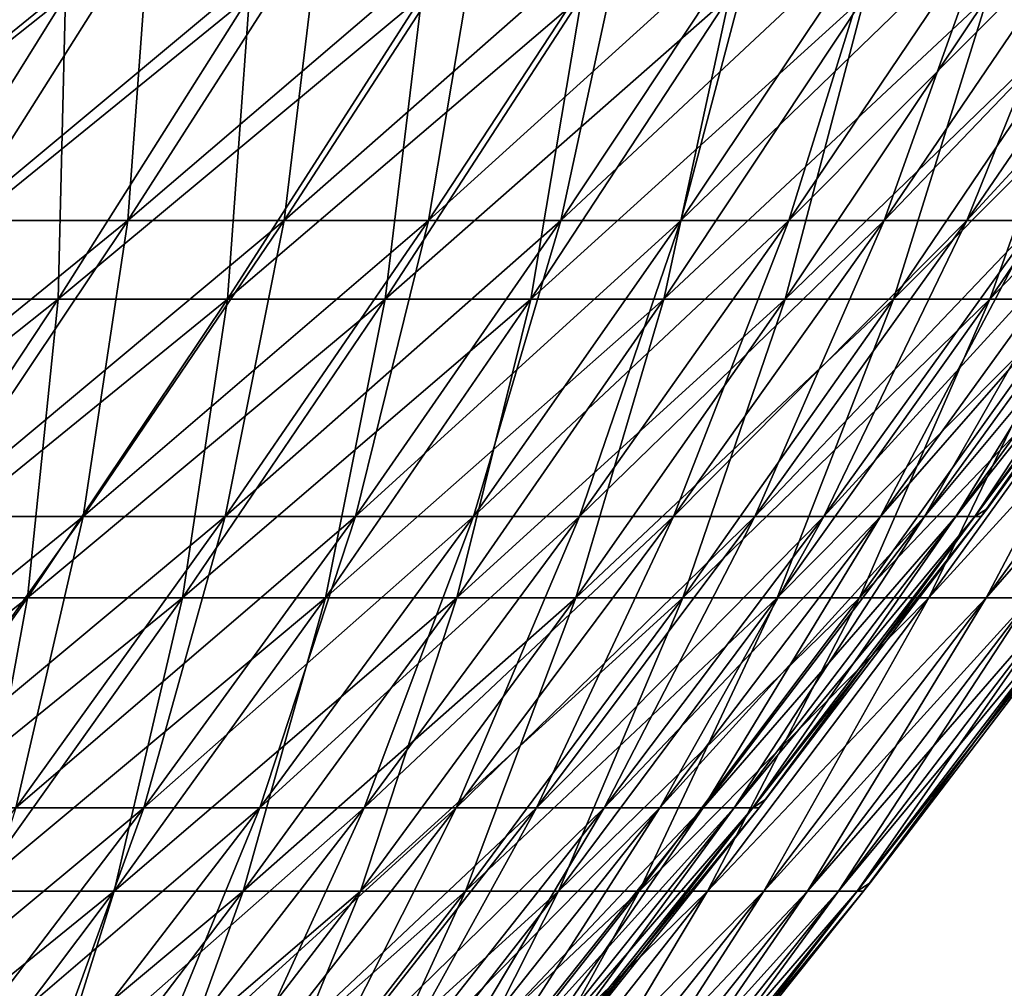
# Model space of a CAD drawing. Header units: millimetres. Extents: x -250 to 250, y -45 to 4150.
# Tile 774 of 805: x 184 to 199, y 3995 to 4009. Entities that reach past the tile are written whole.
import ezdxf

# ---------------------------------------------------------------- set-up
doc = ezdxf.new("R2010")
doc.units = ezdxf.units.MM
doc.header["$LTSCALE"] = 81.481481
for name, color, linetype in [('19', 7, 'CONTINUOUS'), ('20', 7, 'CONTINUOUS'), ('21', 7, 'CONTINUOUS'), ('22', 7, 'CONTINUOUS')]:
    doc.layers.add(name, color=color, linetype=linetype)

msp = doc.modelspace()

# ---------------------------------------------------------------- linework, layer by layer
at = {"layer": '19', "color": 7, "linetype": 'CONTINUOUS'}
for points in [[(182.332, 4005.044, -90.79), (179.449, 4005.044, -96.362), (185.153, 4009.578, -92.195), (182.332, 4005.044, -90.79)], [(185.153, 4009.578, -92.195), (179.449, 4005.044, -96.362), (182.226, 4009.578, -97.854), (185.153, 4009.578, -92.195)], [(185.041, 4005.044, -85.132), (182.332, 4005.044, -90.79), (187.905, 4009.578, -86.45), (185.041, 4005.044, -85.132)], [(187.905, 4009.578, -86.45), (182.332, 4005.044, -90.79), (185.153, 4009.578, -92.195), (187.905, 4009.578, -86.45)], [(187.575, 4005.044, -79.394), (185.041, 4005.044, -85.132), (190.478, 4009.578, -80.622), (187.575, 4005.044, -79.394)], [(190.478, 4009.578, -80.622), (185.041, 4005.044, -85.132), (187.905, 4009.578, -86.45), (190.478, 4009.578, -80.622)], [(189.931, 4005.044, -73.58), (187.575, 4005.044, -79.394), (192.87, 4009.578, -74.718), (189.931, 4005.044, -73.58)], [(192.87, 4009.578, -74.718), (187.575, 4005.044, -79.394), (190.478, 4009.578, -80.622), (192.87, 4009.578, -74.718)], [(192.107, 4005.044, -67.696), (189.931, 4005.044, -73.58), (195.08, 4009.578, -68.743), (192.107, 4005.044, -67.696)], [(195.08, 4009.578, -68.743), (189.931, 4005.044, -73.58), (192.87, 4009.578, -74.718), (195.08, 4009.578, -68.743)], [(194.1, 4005.044, -61.748), (192.107, 4005.044, -67.696), (197.104, 4009.578, -62.703), (194.1, 4005.044, -61.748)], [(197.104, 4009.578, -62.703), (192.107, 4005.044, -67.696), (195.08, 4009.578, -68.743), (197.104, 4009.578, -62.703)], [(195.91, 4005.044, -55.741), (194.1, 4005.044, -61.748), (198.942, 4009.578, -56.604), (195.91, 4005.044, -55.741)], [(198.942, 4009.578, -56.604), (194.1, 4005.044, -61.748), (197.104, 4009.578, -62.703), (198.942, 4009.578, -56.604)], [(197.533, 4005.044, -49.682), (195.91, 4005.044, -55.741), (200.59, 4009.578, -50.451), (197.533, 4005.044, -49.682)], [(200.59, 4009.578, -50.451), (195.91, 4005.044, -55.741), (198.942, 4009.578, -56.604), (200.59, 4009.578, -50.451)], [(198.97, 4005.044, -43.575), (197.533, 4005.044, -49.682), (202.049, 4009.578, -44.249), (198.97, 4005.044, -43.575)], [(202.049, 4009.578, -44.249), (197.533, 4005.044, -49.682), (200.59, 4009.578, -50.451), (202.049, 4009.578, -44.249)], [(200.217, 4005.044, -37.427), (198.97, 4005.044, -43.575), (203.316, 4009.578, -38.006), (200.217, 4005.044, -37.427)], [(203.316, 4009.578, -38.006), (198.97, 4005.044, -43.575), (202.049, 4009.578, -44.249), (203.316, 4009.578, -38.006)], [(182.087, 4000.58, -83.773), (179.421, 4000.58, -89.341), (185.041, 4005.044, -85.132), (182.087, 4000.58, -83.773)], [(185.041, 4005.044, -85.132), (179.421, 4000.58, -89.341), (182.332, 4005.044, -90.79), (185.041, 4005.044, -85.132)], [(184.581, 4000.58, -78.126), (182.087, 4000.58, -83.773), (187.575, 4005.044, -79.394), (184.581, 4000.58, -78.126)], [(187.575, 4005.044, -79.394), (182.087, 4000.58, -83.773), (185.041, 4005.044, -85.132), (187.575, 4005.044, -79.394)], [(186.899, 4000.58, -72.405), (184.581, 4000.58, -78.126), (189.931, 4005.044, -73.58), (186.899, 4000.58, -72.405)], [(189.931, 4005.044, -73.58), (184.581, 4000.58, -78.126), (187.575, 4005.044, -79.394), (189.931, 4005.044, -73.58)], [(189.04, 4000.58, -66.615), (186.899, 4000.58, -72.405), (192.107, 4005.044, -67.696), (189.04, 4000.58, -66.615)], [(192.107, 4005.044, -67.696), (186.899, 4000.58, -72.405), (189.931, 4005.044, -73.58), (192.107, 4005.044, -67.696)], [(191.002, 4000.58, -60.762), (189.04, 4000.58, -66.615), (194.1, 4005.044, -61.748), (191.002, 4000.58, -60.762)], [(194.1, 4005.044, -61.748), (189.04, 4000.58, -66.615), (192.107, 4005.044, -67.696), (194.1, 4005.044, -61.748)], [(192.782, 4000.58, -54.851), (191.002, 4000.58, -60.762), (195.91, 4005.044, -55.741), (192.782, 4000.58, -54.851)], [(195.91, 4005.044, -55.741), (191.002, 4000.58, -60.762), (194.1, 4005.044, -61.748), (195.91, 4005.044, -55.741)], [(194.38, 4000.58, -48.889), (192.782, 4000.58, -54.851), (197.533, 4005.044, -49.682), (194.38, 4000.58, -48.889)], [(197.533, 4005.044, -49.682), (192.782, 4000.58, -54.851), (195.91, 4005.044, -55.741), (197.533, 4005.044, -49.682)], [(195.793, 4000.58, -42.879), (194.38, 4000.58, -48.889), (198.97, 4005.044, -43.575), (195.793, 4000.58, -42.879)], [(198.97, 4005.044, -43.575), (194.38, 4000.58, -48.889), (197.533, 4005.044, -49.682), (198.97, 4005.044, -43.575)], [(197.021, 4000.58, -36.83), (195.793, 4000.58, -42.879), (200.217, 4005.044, -37.427), (197.021, 4000.58, -36.83)], [(200.217, 4005.044, -37.427), (195.793, 4000.58, -42.879), (198.97, 4005.044, -43.575), (200.217, 4005.044, -37.427)], [(198.062, 4000.58, -30.745), (197.021, 4000.58, -36.83), (201.275, 4005.044, -31.244), (198.062, 4000.58, -30.745)], [(201.275, 4005.044, -31.244), (197.021, 4000.58, -36.83), (200.217, 4005.044, -37.427), (201.275, 4005.044, -31.244)], [(198.915, 4000.58, -24.631), (198.062, 4000.58, -30.745), (202.142, 4005.044, -25.031), (198.915, 4000.58, -24.631)], [(202.142, 4005.044, -25.031), (198.062, 4000.58, -30.745), (201.275, 4005.044, -31.244), (202.142, 4005.044, -25.031)], [(199.579, 4000.58, -18.494), (198.915, 4000.58, -24.631), (202.816, 4005.044, -18.794), (199.579, 4000.58, -18.494)], [(202.816, 4005.044, -18.794), (198.915, 4000.58, -24.631), (202.142, 4005.044, -25.031), (202.816, 4005.044, -18.794)], [(181.496, 3996.189, -76.821), (179.044, 3996.189, -82.373), (184.581, 4000.58, -78.126), (181.496, 3996.189, -76.821)], [(184.581, 4000.58, -78.126), (179.044, 3996.189, -82.373), (182.087, 4000.58, -83.773), (184.581, 4000.58, -78.126)], [(183.776, 3996.189, -71.195), (181.496, 3996.189, -76.821), (186.899, 4000.58, -72.405), (183.776, 3996.189, -71.195)], [(186.899, 4000.58, -72.405), (181.496, 3996.189, -76.821), (184.581, 4000.58, -78.126), (186.899, 4000.58, -72.405)], [(185.881, 3996.189, -65.502), (183.776, 3996.189, -71.195), (189.04, 4000.58, -66.615), (185.881, 3996.189, -65.502)], [(189.04, 4000.58, -66.615), (183.776, 3996.189, -71.195), (186.899, 4000.58, -72.405), (189.04, 4000.58, -66.615)], [(187.81, 3996.189, -59.747), (185.881, 3996.189, -65.502), (191.002, 4000.58, -60.762), (187.81, 3996.189, -59.747)], [(191.002, 4000.58, -60.762), (185.881, 3996.189, -65.502), (189.04, 4000.58, -66.615), (191.002, 4000.58, -60.762)], [(189.561, 3996.189, -53.935), (187.81, 3996.189, -59.747), (192.782, 4000.58, -54.851), (189.561, 3996.189, -53.935)], [(192.782, 4000.58, -54.851), (187.81, 3996.189, -59.747), (191.002, 4000.58, -60.762), (192.782, 4000.58, -54.851)], [(191.132, 3996.189, -48.072), (189.561, 3996.189, -53.935), (194.38, 4000.58, -48.889), (191.132, 3996.189, -48.072)], [(194.38, 4000.58, -48.889), (189.561, 3996.189, -53.935), (192.782, 4000.58, -54.851), (194.38, 4000.58, -48.889)], [(192.522, 3996.189, -42.163), (191.132, 3996.189, -48.072), (195.793, 4000.58, -42.879), (192.522, 3996.189, -42.163)], [(195.793, 4000.58, -42.879), (191.132, 3996.189, -48.072), (194.38, 4000.58, -48.889), (195.793, 4000.58, -42.879)], [(193.729, 3996.189, -36.214), (192.522, 3996.189, -42.163), (197.021, 4000.58, -36.83), (193.729, 3996.189, -36.214)], [(197.021, 4000.58, -36.83), (192.522, 3996.189, -42.163), (195.793, 4000.58, -42.879), (197.021, 4000.58, -36.83)], [(194.752, 3996.189, -30.231), (193.729, 3996.189, -36.214), (198.062, 4000.58, -30.745), (194.752, 3996.189, -30.231)], [(198.062, 4000.58, -30.745), (193.729, 3996.189, -36.214), (197.021, 4000.58, -36.83), (198.062, 4000.58, -30.745)], [(195.591, 3996.189, -24.219), (194.752, 3996.189, -30.231), (198.915, 4000.58, -24.631), (195.591, 3996.189, -24.219)], [(198.915, 4000.58, -24.631), (194.752, 3996.189, -30.231), (198.062, 4000.58, -30.745), (198.915, 4000.58, -24.631)], [(196.244, 3996.189, -18.185), (195.591, 3996.189, -24.219), (199.579, 4000.58, -18.494), (196.244, 3996.189, -18.185)], [(199.579, 4000.58, -18.494), (195.591, 3996.189, -24.219), (198.915, 4000.58, -24.631), (199.579, 4000.58, -18.494)], [(196.711, 3996.189, -12.133), (196.244, 3996.189, -18.185), (200.054, 4000.58, -12.339), (196.711, 3996.189, -12.133)], [(200.054, 4000.58, -12.339), (196.244, 3996.189, -18.185), (199.579, 4000.58, -18.494), (200.054, 4000.58, -12.339)], [(196.991, 3996.189, -6.069), (196.711, 3996.189, -12.133), (200.339, 4000.58, -6.172), (196.991, 3996.189, -6.069)], [(200.339, 4000.58, -6.172), (196.711, 3996.189, -12.133), (200.054, 4000.58, -12.339), (200.339, 4000.58, -6.172)], [(197.183, 3996.315), (196.991, 3996.189, -6.069), (200.434, 4000.58), (197.183, 3996.315)], [(200.434, 4000.58), (196.991, 3996.189, -6.069), (200.339, 4000.58, -6.172), (200.434, 4000.58)], [(197.084, 3996.189), (196.991, 3996.189, -6.069), (197.183, 3996.315), (197.084, 3996.189)], [(182.631, 3991.873, -64.357), (180.563, 3991.873, -69.95), (185.881, 3996.189, -65.502), (182.631, 3991.873, -64.357)], [(185.881, 3996.189, -65.502), (180.563, 3991.873, -69.95), (183.776, 3996.189, -71.195), (185.881, 3996.189, -65.502)], [(184.527, 3991.873, -58.702), (182.631, 3991.873, -64.357), (187.81, 3996.189, -59.747), (184.527, 3991.873, -58.702)], [(187.81, 3996.189, -59.747), (182.631, 3991.873, -64.357), (185.881, 3996.189, -65.502), (187.81, 3996.189, -59.747)], [(186.247, 3991.873, -52.992), (184.527, 3991.873, -58.702), (189.561, 3996.189, -53.935), (186.247, 3991.873, -52.992)], [(189.561, 3996.189, -53.935), (184.527, 3991.873, -58.702), (187.81, 3996.189, -59.747), (189.561, 3996.189, -53.935)], [(187.79, 3991.873, -47.231), (186.247, 3991.873, -52.992), (191.132, 3996.189, -48.072), (187.79, 3991.873, -47.231)], [(191.132, 3996.189, -48.072), (186.247, 3991.873, -52.992), (189.561, 3996.189, -53.935), (191.132, 3996.189, -48.072)], [(189.156, 3991.873, -41.426), (187.79, 3991.873, -47.231), (192.522, 3996.189, -42.163), (189.156, 3991.873, -41.426)], [(192.522, 3996.189, -42.163), (187.79, 3991.873, -47.231), (191.132, 3996.189, -48.072), (192.522, 3996.189, -42.163)], [(190.342, 3991.873, -35.581), (189.156, 3991.873, -41.426), (193.729, 3996.189, -36.214), (190.342, 3991.873, -35.581)], [(193.729, 3996.189, -36.214), (189.156, 3991.873, -41.426), (192.522, 3996.189, -42.163), (193.729, 3996.189, -36.214)], [(191.347, 3991.873, -29.703), (190.342, 3991.873, -35.581), (194.752, 3996.189, -30.231), (191.347, 3991.873, -29.703)], [(194.752, 3996.189, -30.231), (190.342, 3991.873, -35.581), (193.729, 3996.189, -36.214), (194.752, 3996.189, -30.231)], [(192.171, 3991.873, -23.796), (191.347, 3991.873, -29.703), (195.591, 3996.189, -24.219), (192.171, 3991.873, -23.796)], [(195.591, 3996.189, -24.219), (191.347, 3991.873, -29.703), (194.752, 3996.189, -30.231), (195.591, 3996.189, -24.219)], [(192.813, 3991.873, -17.867), (192.171, 3991.873, -23.796), (196.244, 3996.189, -18.185), (192.813, 3991.873, -17.867)], [(196.244, 3996.189, -18.185), (192.171, 3991.873, -23.796), (195.591, 3996.189, -24.219), (196.244, 3996.189, -18.185)], [(193.272, 3991.873, -11.921), (192.813, 3991.873, -17.867), (196.711, 3996.189, -12.133), (193.272, 3991.873, -11.921)], [(196.711, 3996.189, -12.133), (192.813, 3991.873, -17.867), (196.244, 3996.189, -18.185), (196.711, 3996.189, -12.133)], [(193.547, 3991.873, -5.963), (193.272, 3991.873, -11.921), (196.991, 3996.189, -6.069), (193.547, 3991.873, -5.963)], [(196.991, 3996.189, -6.069), (193.272, 3991.873, -11.921), (196.711, 3996.189, -12.133), (196.991, 3996.189, -6.069)], [(193.743, 3992.002), (193.547, 3991.873, -5.963), (197.084, 3996.189), (193.743, 3992.002)], [(197.084, 3996.189), (193.547, 3991.873, -5.963), (196.991, 3996.189, -6.069), (197.084, 3996.189)]]:
    msp.add_3dface(points, dxfattribs=at)
at = {"layer": '20', "color": 7, "linetype": 'CONTINUOUS'}
for points in [[(182.226, 4009.578, 97.854), (182.332, 4005.044, 90.79), (185.153, 4009.578, 92.195), (182.226, 4009.578, 97.854)], [(182.332, 4005.044, 90.79), (185.041, 4005.044, 85.132), (185.153, 4009.578, 92.195), (182.332, 4005.044, 90.79)], [(185.041, 4005.044, 85.132), (187.575, 4005.044, 79.394), (187.905, 4009.578, 86.45), (185.041, 4005.044, 85.132)], [(185.153, 4009.578, 92.195), (185.041, 4005.044, 85.132), (187.905, 4009.578, 86.45), (185.153, 4009.578, 92.195)], [(187.575, 4005.044, 79.394), (189.931, 4005.044, 73.58), (190.478, 4009.578, 80.622), (187.575, 4005.044, 79.394)], [(187.905, 4009.578, 86.45), (187.575, 4005.044, 79.394), (190.478, 4009.578, 80.622), (187.905, 4009.578, 86.45)], [(189.931, 4005.044, 73.58), (192.107, 4005.044, 67.696), (192.87, 4009.578, 74.718), (189.931, 4005.044, 73.58)], [(190.478, 4009.578, 80.622), (189.931, 4005.044, 73.58), (192.87, 4009.578, 74.718), (190.478, 4009.578, 80.622)], [(192.107, 4005.044, 67.696), (194.1, 4005.044, 61.748), (195.08, 4009.578, 68.743), (192.107, 4005.044, 67.696)], [(192.87, 4009.578, 74.718), (192.107, 4005.044, 67.696), (195.08, 4009.578, 68.743), (192.87, 4009.578, 74.718)], [(194.1, 4005.044, 61.748), (195.91, 4005.044, 55.741), (197.104, 4009.578, 62.703), (194.1, 4005.044, 61.748)], [(195.08, 4009.578, 68.743), (194.1, 4005.044, 61.748), (197.104, 4009.578, 62.703), (195.08, 4009.578, 68.743)], [(195.91, 4005.044, 55.741), (197.533, 4005.044, 49.682), (198.942, 4009.578, 56.604), (195.91, 4005.044, 55.741)], [(197.104, 4009.578, 62.703), (195.91, 4005.044, 55.741), (198.942, 4009.578, 56.604), (197.104, 4009.578, 62.703)], [(197.533, 4005.044, 49.682), (198.97, 4005.044, 43.575), (200.59, 4009.578, 50.451), (197.533, 4005.044, 49.682)], [(198.942, 4009.578, 56.604), (197.533, 4005.044, 49.682), (200.59, 4009.578, 50.451), (198.942, 4009.578, 56.604)], [(198.97, 4005.044, 43.575), (200.217, 4005.044, 37.427), (202.049, 4009.578, 44.249), (198.97, 4005.044, 43.575)], [(200.59, 4009.578, 50.451), (198.97, 4005.044, 43.575), (202.049, 4009.578, 44.249), (200.59, 4009.578, 50.451)], [(182.087, 4000.58, 83.773), (184.581, 4000.58, 78.126), (185.041, 4005.044, 85.132), (182.087, 4000.58, 83.773)], [(182.332, 4005.044, 90.79), (182.087, 4000.58, 83.773), (185.041, 4005.044, 85.132), (182.332, 4005.044, 90.79)], [(184.581, 4000.58, 78.126), (186.899, 4000.58, 72.405), (187.575, 4005.044, 79.394), (184.581, 4000.58, 78.126)], [(185.041, 4005.044, 85.132), (184.581, 4000.58, 78.126), (187.575, 4005.044, 79.394), (185.041, 4005.044, 85.132)], [(186.899, 4000.58, 72.405), (189.04, 4000.58, 66.615), (189.931, 4005.044, 73.58), (186.899, 4000.58, 72.405)], [(187.575, 4005.044, 79.394), (186.899, 4000.58, 72.405), (189.931, 4005.044, 73.58), (187.575, 4005.044, 79.394)], [(189.04, 4000.58, 66.615), (191.002, 4000.58, 60.762), (192.107, 4005.044, 67.696), (189.04, 4000.58, 66.615)], [(189.931, 4005.044, 73.58), (189.04, 4000.58, 66.615), (192.107, 4005.044, 67.696), (189.931, 4005.044, 73.58)], [(191.002, 4000.58, 60.762), (192.782, 4000.58, 54.851), (194.1, 4005.044, 61.748), (191.002, 4000.58, 60.762)], [(192.107, 4005.044, 67.696), (191.002, 4000.58, 60.762), (194.1, 4005.044, 61.748), (192.107, 4005.044, 67.696)], [(192.782, 4000.58, 54.851), (194.38, 4000.58, 48.889), (195.91, 4005.044, 55.741), (192.782, 4000.58, 54.851)], [(194.1, 4005.044, 61.748), (192.782, 4000.58, 54.851), (195.91, 4005.044, 55.741), (194.1, 4005.044, 61.748)], [(194.38, 4000.58, 48.889), (195.793, 4000.58, 42.879), (197.533, 4005.044, 49.682), (194.38, 4000.58, 48.889)], [(195.91, 4005.044, 55.741), (194.38, 4000.58, 48.889), (197.533, 4005.044, 49.682), (195.91, 4005.044, 55.741)], [(195.793, 4000.58, 42.879), (197.021, 4000.58, 36.83), (198.97, 4005.044, 43.575), (195.793, 4000.58, 42.879)], [(197.533, 4005.044, 49.682), (195.793, 4000.58, 42.879), (198.97, 4005.044, 43.575), (197.533, 4005.044, 49.682)], [(197.021, 4000.58, 36.83), (198.062, 4000.58, 30.745), (200.217, 4005.044, 37.427), (197.021, 4000.58, 36.83)], [(198.97, 4005.044, 43.575), (197.021, 4000.58, 36.83), (200.217, 4005.044, 37.427), (198.97, 4005.044, 43.575)], [(198.062, 4000.58, 30.745), (198.915, 4000.58, 24.631), (201.275, 4005.044, 31.244), (198.062, 4000.58, 30.745)], [(200.217, 4005.044, 37.427), (198.062, 4000.58, 30.745), (201.275, 4005.044, 31.244), (200.217, 4005.044, 37.427)], [(198.915, 4000.58, 24.631), (199.579, 4000.58, 18.494), (202.142, 4005.044, 25.031), (198.915, 4000.58, 24.631)], [(201.275, 4005.044, 31.244), (198.915, 4000.58, 24.631), (202.142, 4005.044, 25.031), (201.275, 4005.044, 31.244)], [(181.496, 3996.189, 76.821), (183.776, 3996.189, 71.195), (184.581, 4000.58, 78.126), (181.496, 3996.189, 76.821)], [(182.087, 4000.58, 83.773), (181.496, 3996.189, 76.821), (184.581, 4000.58, 78.126), (182.087, 4000.58, 83.773)], [(183.776, 3996.189, 71.195), (185.881, 3996.189, 65.502), (186.899, 4000.58, 72.405), (183.776, 3996.189, 71.195)], [(184.581, 4000.58, 78.126), (183.776, 3996.189, 71.195), (186.899, 4000.58, 72.405), (184.581, 4000.58, 78.126)], [(185.881, 3996.189, 65.502), (187.81, 3996.189, 59.747), (189.04, 4000.58, 66.615), (185.881, 3996.189, 65.502)], [(186.899, 4000.58, 72.405), (185.881, 3996.189, 65.502), (189.04, 4000.58, 66.615), (186.899, 4000.58, 72.405)], [(187.81, 3996.189, 59.747), (189.561, 3996.189, 53.935), (191.002, 4000.58, 60.762), (187.81, 3996.189, 59.747)], [(189.04, 4000.58, 66.615), (187.81, 3996.189, 59.747), (191.002, 4000.58, 60.762), (189.04, 4000.58, 66.615)], [(189.561, 3996.189, 53.935), (191.132, 3996.189, 48.072), (192.782, 4000.58, 54.851), (189.561, 3996.189, 53.935)], [(191.002, 4000.58, 60.762), (189.561, 3996.189, 53.935), (192.782, 4000.58, 54.851), (191.002, 4000.58, 60.762)], [(191.132, 3996.189, 48.072), (192.522, 3996.189, 42.163), (194.38, 4000.58, 48.889), (191.132, 3996.189, 48.072)], [(192.782, 4000.58, 54.851), (191.132, 3996.189, 48.072), (194.38, 4000.58, 48.889), (192.782, 4000.58, 54.851)], [(192.522, 3996.189, 42.163), (193.729, 3996.189, 36.214), (195.793, 4000.58, 42.879), (192.522, 3996.189, 42.163)], [(194.38, 4000.58, 48.889), (192.522, 3996.189, 42.163), (195.793, 4000.58, 42.879), (194.38, 4000.58, 48.889)], [(193.729, 3996.189, 36.214), (194.752, 3996.189, 30.231), (197.021, 4000.58, 36.83), (193.729, 3996.189, 36.214)], [(195.793, 4000.58, 42.879), (193.729, 3996.189, 36.214), (197.021, 4000.58, 36.83), (195.793, 4000.58, 42.879)], [(194.752, 3996.189, 30.231), (195.591, 3996.189, 24.219), (198.062, 4000.58, 30.745), (194.752, 3996.189, 30.231)], [(197.021, 4000.58, 36.83), (194.752, 3996.189, 30.231), (198.062, 4000.58, 30.745), (197.021, 4000.58, 36.83)], [(195.591, 3996.189, 24.219), (196.244, 3996.189, 18.185), (198.915, 4000.58, 24.631), (195.591, 3996.189, 24.219)], [(198.062, 4000.58, 30.745), (195.591, 3996.189, 24.219), (198.915, 4000.58, 24.631), (198.062, 4000.58, 30.745)], [(196.244, 3996.189, 18.185), (196.711, 3996.189, 12.133), (199.579, 4000.58, 18.494), (196.244, 3996.189, 18.185)], [(198.915, 4000.58, 24.631), (196.244, 3996.189, 18.185), (199.579, 4000.58, 18.494), (198.915, 4000.58, 24.631)], [(196.711, 3996.189, 12.133), (196.991, 3996.189, 6.069), (200.054, 4000.58, 12.339), (196.711, 3996.189, 12.133)], [(199.579, 4000.58, 18.494), (196.711, 3996.189, 12.133), (200.054, 4000.58, 12.339), (199.579, 4000.58, 18.494)], [(196.991, 3996.189, 6.069), (197.084, 3996.189), (200.339, 4000.58, 6.172), (196.991, 3996.189, 6.069)], [(200.054, 4000.58, 12.339), (196.991, 3996.189, 6.069), (200.339, 4000.58, 6.172), (200.054, 4000.58, 12.339)], [(197.084, 3996.189), (197.183, 3996.315), (200.339, 4000.58, 6.172), (197.084, 3996.189)], [(197.183, 3996.315), (200.434, 4000.58), (200.339, 4000.58, 6.172), (197.183, 3996.315)], [(182.631, 3991.873, 64.357), (184.527, 3991.873, 58.702), (185.881, 3996.189, 65.502), (182.631, 3991.873, 64.357)], [(183.776, 3996.189, 71.195), (182.631, 3991.873, 64.357), (185.881, 3996.189, 65.502), (183.776, 3996.189, 71.195)], [(184.527, 3991.873, 58.702), (186.247, 3991.873, 52.992), (187.81, 3996.189, 59.747), (184.527, 3991.873, 58.702)], [(185.881, 3996.189, 65.502), (184.527, 3991.873, 58.702), (187.81, 3996.189, 59.747), (185.881, 3996.189, 65.502)], [(186.247, 3991.873, 52.992), (187.79, 3991.873, 47.231), (189.561, 3996.189, 53.935), (186.247, 3991.873, 52.992)], [(187.81, 3996.189, 59.747), (186.247, 3991.873, 52.992), (189.561, 3996.189, 53.935), (187.81, 3996.189, 59.747)], [(187.79, 3991.873, 47.231), (189.156, 3991.873, 41.426), (191.132, 3996.189, 48.072), (187.79, 3991.873, 47.231)], [(189.561, 3996.189, 53.935), (187.79, 3991.873, 47.231), (191.132, 3996.189, 48.072), (189.561, 3996.189, 53.935)], [(189.156, 3991.873, 41.426), (190.342, 3991.873, 35.581), (192.522, 3996.189, 42.163), (189.156, 3991.873, 41.426)], [(191.132, 3996.189, 48.072), (189.156, 3991.873, 41.426), (192.522, 3996.189, 42.163), (191.132, 3996.189, 48.072)], [(190.342, 3991.873, 35.581), (191.347, 3991.873, 29.703), (193.729, 3996.189, 36.214), (190.342, 3991.873, 35.581)], [(192.522, 3996.189, 42.163), (190.342, 3991.873, 35.581), (193.729, 3996.189, 36.214), (192.522, 3996.189, 42.163)], [(191.347, 3991.873, 29.703), (192.171, 3991.873, 23.796), (194.752, 3996.189, 30.231), (191.347, 3991.873, 29.703)], [(193.729, 3996.189, 36.214), (191.347, 3991.873, 29.703), (194.752, 3996.189, 30.231), (193.729, 3996.189, 36.214)], [(192.171, 3991.873, 23.796), (192.813, 3991.873, 17.867), (195.591, 3996.189, 24.219), (192.171, 3991.873, 23.796)], [(194.752, 3996.189, 30.231), (192.171, 3991.873, 23.796), (195.591, 3996.189, 24.219), (194.752, 3996.189, 30.231)], [(192.813, 3991.873, 17.867), (193.272, 3991.873, 11.921), (196.244, 3996.189, 18.185), (192.813, 3991.873, 17.867)], [(195.591, 3996.189, 24.219), (192.813, 3991.873, 17.867), (196.244, 3996.189, 18.185), (195.591, 3996.189, 24.219)], [(193.272, 3991.873, 11.921), (193.547, 3991.873, 5.963), (196.711, 3996.189, 12.133), (193.272, 3991.873, 11.921)], [(196.244, 3996.189, 18.185), (193.272, 3991.873, 11.921), (196.711, 3996.189, 12.133), (196.244, 3996.189, 18.185)], [(193.547, 3991.873, 5.963), (193.639, 3991.873), (196.991, 3996.189, 6.069), (193.547, 3991.873, 5.963)], [(196.711, 3996.189, 12.133), (193.547, 3991.873, 5.963), (196.991, 3996.189, 6.069), (196.711, 3996.189, 12.133)], [(193.639, 3991.873), (193.743, 3992.002), (196.991, 3996.189, 6.069), (193.639, 3991.873)], [(193.743, 3992.002), (197.084, 3996.189), (196.991, 3996.189, 6.069), (193.743, 3992.002)]]:
    msp.add_3dface(points, dxfattribs=at)
at = {"layer": '21', "color": 7, "linetype": 'CONTINUOUS'}
for points in [[(183.572, 4006.221, 84.456), (180.884, 4006.221, 90.069), (186.412, 4010.718, 85.763), (183.572, 4006.221, 84.456)], [(186.412, 4010.718, 85.763), (180.884, 4006.221, 90.069), (183.682, 4010.718, 91.463), (186.412, 4010.718, 85.763)], [(186.085, 4006.221, 78.763), (183.572, 4006.221, 84.456), (188.964, 4010.718, 79.982), (186.085, 4006.221, 78.763)], [(188.964, 4010.718, 79.982), (183.572, 4006.221, 84.456), (186.412, 4010.718, 85.763), (188.964, 4010.718, 79.982)], [(188.423, 4006.221, 72.995), (186.085, 4006.221, 78.763), (191.338, 4010.718, 74.125), (188.423, 4006.221, 72.995)], [(191.338, 4010.718, 74.125), (186.085, 4006.221, 78.763), (188.964, 4010.718, 79.982), (191.338, 4010.718, 74.125)], [(190.581, 4006.221, 67.158), (188.423, 4006.221, 72.995), (193.53, 4010.718, 68.197), (190.581, 4006.221, 67.158)], [(193.53, 4010.718, 68.197), (188.423, 4006.221, 72.995), (191.338, 4010.718, 74.125), (193.53, 4010.718, 68.197)], [(192.559, 4006.221, 61.257), (190.581, 4006.221, 67.158), (195.538, 4010.718, 62.205), (192.559, 4006.221, 61.257)], [(195.538, 4010.718, 62.205), (190.581, 4006.221, 67.158), (193.53, 4010.718, 68.197), (195.538, 4010.718, 62.205)], [(194.354, 4006.221, 55.299), (192.559, 4006.221, 61.257), (197.361, 4010.718, 56.154), (194.354, 4006.221, 55.299)], [(197.361, 4010.718, 56.154), (192.559, 4006.221, 61.257), (195.538, 4010.718, 62.205), (197.361, 4010.718, 56.154)], [(195.965, 4006.221, 49.287), (194.354, 4006.221, 55.299), (198.997, 4010.718, 50.05), (195.965, 4006.221, 49.287)], [(198.997, 4010.718, 50.05), (194.354, 4006.221, 55.299), (197.361, 4010.718, 56.154), (198.997, 4010.718, 50.05)], [(197.39, 4006.221, 43.229), (195.965, 4006.221, 49.287), (200.444, 4010.718, 43.898), (197.39, 4006.221, 43.229)], [(200.444, 4010.718, 43.898), (195.965, 4006.221, 49.287), (198.997, 4010.718, 50.05), (200.444, 4010.718, 43.898)], [(198.627, 4006.221, 37.13), (197.39, 4006.221, 43.229), (201.7, 4010.718, 37.704), (198.627, 4006.221, 37.13)], [(201.7, 4010.718, 37.704), (197.39, 4006.221, 43.229), (200.444, 4010.718, 43.898), (201.7, 4010.718, 37.704)], [(199.677, 4006.221, 30.996), (198.627, 4006.221, 37.13), (202.766, 4010.718, 31.475), (199.677, 4006.221, 30.996)], [(202.766, 4010.718, 31.475), (198.627, 4006.221, 37.13), (201.7, 4010.718, 37.704), (202.766, 4010.718, 31.475)], [(183.116, 4001.793, 77.506), (180.642, 4001.793, 83.109), (186.085, 4006.221, 78.763), (183.116, 4001.793, 77.506)], [(186.085, 4006.221, 78.763), (180.642, 4001.793, 83.109), (183.572, 4006.221, 84.456), (186.085, 4006.221, 78.763)], [(185.416, 4001.793, 71.83), (183.116, 4001.793, 77.506), (188.423, 4006.221, 72.995), (185.416, 4001.793, 71.83)], [(188.423, 4006.221, 72.995), (183.116, 4001.793, 77.506), (186.085, 4006.221, 78.763), (188.423, 4006.221, 72.995)], [(187.54, 4001.793, 66.086), (185.416, 4001.793, 71.83), (190.581, 4006.221, 67.158), (187.54, 4001.793, 66.086)], [(190.581, 4006.221, 67.158), (185.416, 4001.793, 71.83), (188.423, 4006.221, 72.995), (190.581, 4006.221, 67.158)], [(189.486, 4001.793, 60.28), (187.54, 4001.793, 66.086), (192.559, 4006.221, 61.257), (189.486, 4001.793, 60.28)], [(192.559, 4006.221, 61.257), (187.54, 4001.793, 66.086), (190.581, 4006.221, 67.158), (192.559, 4006.221, 61.257)], [(191.252, 4001.793, 54.416), (189.486, 4001.793, 60.28), (194.354, 4006.221, 55.299), (191.252, 4001.793, 54.416)], [(194.354, 4006.221, 55.299), (189.486, 4001.793, 60.28), (192.559, 4006.221, 61.257), (194.354, 4006.221, 55.299)], [(192.838, 4001.793, 48.501), (191.252, 4001.793, 54.416), (195.965, 4006.221, 49.287), (192.838, 4001.793, 48.501)], [(195.965, 4006.221, 49.287), (191.252, 4001.793, 54.416), (194.354, 4006.221, 55.299), (195.965, 4006.221, 49.287)], [(194.24, 4001.793, 42.539), (192.838, 4001.793, 48.501), (197.39, 4006.221, 43.229), (194.24, 4001.793, 42.539)], [(197.39, 4006.221, 43.229), (192.838, 4001.793, 48.501), (195.965, 4006.221, 49.287), (197.39, 4006.221, 43.229)], [(195.458, 4001.793, 36.537), (194.24, 4001.793, 42.539), (198.627, 4006.221, 37.13), (195.458, 4001.793, 36.537)], [(198.627, 4006.221, 37.13), (194.24, 4001.793, 42.539), (197.39, 4006.221, 43.229), (198.627, 4006.221, 37.13)], [(196.49, 4001.793, 30.501), (195.458, 4001.793, 36.537), (199.677, 4006.221, 30.996), (196.49, 4001.793, 30.501)], [(199.677, 4006.221, 30.996), (195.458, 4001.793, 36.537), (198.627, 4006.221, 37.13), (199.677, 4006.221, 30.996)], [(197.336, 4001.793, 24.435), (196.49, 4001.793, 30.501), (200.536, 4006.221, 24.832), (197.336, 4001.793, 24.435)], [(200.536, 4006.221, 24.832), (196.49, 4001.793, 30.501), (199.677, 4006.221, 30.996), (200.536, 4006.221, 24.832)], [(197.995, 4001.793, 18.347), (197.336, 4001.793, 24.435), (201.206, 4006.221, 18.644), (197.995, 4001.793, 18.347)], [(201.206, 4006.221, 18.644), (197.336, 4001.793, 24.435), (200.536, 4006.221, 24.832), (201.206, 4006.221, 18.644)], [(198.466, 4001.793, 12.241), (197.995, 4001.793, 18.347), (201.685, 4006.221, 12.439), (198.466, 4001.793, 12.241)], [(201.685, 4006.221, 12.439), (197.995, 4001.793, 18.347), (201.206, 4006.221, 18.644), (201.685, 4006.221, 12.439)], [(198.749, 4001.793, 6.123), (198.466, 4001.793, 12.241), (201.972, 4006.221, 6.223), (198.749, 4001.793, 6.123)], [(201.972, 4006.221, 6.223), (198.466, 4001.793, 12.241), (201.685, 4006.221, 12.439), (201.972, 4006.221, 6.223)], [(198.935, 4001.916), (198.749, 4001.793, 6.123), (202.068, 4006.221), (198.935, 4001.916)], [(202.068, 4006.221), (198.749, 4001.793, 6.123), (201.972, 4006.221, 6.223), (202.068, 4006.221)], [(198.843, 4001.793), (198.749, 4001.793, 6.123), (198.935, 4001.916), (198.843, 4001.793)], [(182.318, 3997.437, 70.63), (180.057, 3997.437, 76.211), (185.416, 4001.793, 71.83), (182.318, 3997.437, 70.63)], [(185.416, 4001.793, 71.83), (180.057, 3997.437, 76.211), (183.116, 4001.793, 77.506), (185.416, 4001.793, 71.83)], [(184.407, 3997.437, 64.982), (182.318, 3997.437, 70.63), (187.54, 4001.793, 66.086), (184.407, 3997.437, 64.982)], [(187.54, 4001.793, 66.086), (182.318, 3997.437, 70.63), (185.416, 4001.793, 71.83), (187.54, 4001.793, 66.086)], [(186.321, 3997.437, 59.273), (184.407, 3997.437, 64.982), (189.486, 4001.793, 60.28), (186.321, 3997.437, 59.273)], [(189.486, 4001.793, 60.28), (184.407, 3997.437, 64.982), (187.54, 4001.793, 66.086), (189.486, 4001.793, 60.28)], [(188.058, 3997.437, 53.507), (186.321, 3997.437, 59.273), (191.252, 4001.793, 54.416), (188.058, 3997.437, 53.507)], [(191.252, 4001.793, 54.416), (186.321, 3997.437, 59.273), (189.486, 4001.793, 60.28), (191.252, 4001.793, 54.416)], [(189.616, 3997.437, 47.69), (188.058, 3997.437, 53.507), (192.838, 4001.793, 48.501), (189.616, 3997.437, 47.69)], [(192.838, 4001.793, 48.501), (188.058, 3997.437, 53.507), (191.252, 4001.793, 54.416), (192.838, 4001.793, 48.501)], [(190.995, 3997.437, 41.828), (189.616, 3997.437, 47.69), (194.24, 4001.793, 42.539), (190.995, 3997.437, 41.828)], [(194.24, 4001.793, 42.539), (189.616, 3997.437, 47.69), (192.838, 4001.793, 48.501), (194.24, 4001.793, 42.539)], [(192.192, 3997.437, 35.927), (190.995, 3997.437, 41.828), (195.458, 4001.793, 36.537), (192.192, 3997.437, 35.927)], [(195.458, 4001.793, 36.537), (190.995, 3997.437, 41.828), (194.24, 4001.793, 42.539), (195.458, 4001.793, 36.537)], [(193.208, 3997.437, 29.991), (192.192, 3997.437, 35.927), (196.49, 4001.793, 30.501), (193.208, 3997.437, 29.991)], [(196.49, 4001.793, 30.501), (192.192, 3997.437, 35.927), (195.458, 4001.793, 36.537), (196.49, 4001.793, 30.501)], [(194.039, 3997.437, 24.027), (193.208, 3997.437, 29.991), (197.336, 4001.793, 24.435), (194.039, 3997.437, 24.027)], [(197.336, 4001.793, 24.435), (193.208, 3997.437, 29.991), (196.49, 4001.793, 30.501), (197.336, 4001.793, 24.435)], [(194.687, 3997.437, 18.04), (194.039, 3997.437, 24.027), (197.995, 4001.793, 18.347), (194.687, 3997.437, 18.04)], [(197.995, 4001.793, 18.347), (194.039, 3997.437, 24.027), (197.336, 4001.793, 24.435), (197.995, 4001.793, 18.347)], [(195.151, 3997.437, 12.036), (194.687, 3997.437, 18.04), (198.466, 4001.793, 12.241), (195.151, 3997.437, 12.036)], [(198.466, 4001.793, 12.241), (194.687, 3997.437, 18.04), (197.995, 4001.793, 18.347), (198.466, 4001.793, 12.241)], [(195.429, 3997.437, 6.021), (195.151, 3997.437, 12.036), (198.749, 4001.793, 6.123), (195.429, 3997.437, 6.021)], [(198.749, 4001.793, 6.123), (195.151, 3997.437, 12.036), (198.466, 4001.793, 12.241), (198.749, 4001.793, 6.123)], [(195.619, 3997.562), (195.429, 3997.437, 6.021), (198.843, 4001.793), (195.619, 3997.562)], [(198.843, 4001.793), (195.429, 3997.437, 6.021), (198.749, 4001.793, 6.123), (198.843, 4001.793)], [(195.521, 3997.437), (195.429, 3997.437, 6.021), (195.619, 3997.562), (195.521, 3997.437)], [(183.064, 3993.156, 58.237), (181.184, 3993.156, 63.847), (186.321, 3997.437, 59.273), (183.064, 3993.156, 58.237)], [(186.321, 3997.437, 59.273), (181.184, 3993.156, 63.847), (184.407, 3997.437, 64.982), (186.321, 3997.437, 59.273)], [(184.771, 3993.156, 52.572), (183.064, 3993.156, 58.237), (188.058, 3997.437, 53.507), (184.771, 3993.156, 52.572)], [(188.058, 3997.437, 53.507), (183.064, 3993.156, 58.237), (186.321, 3997.437, 59.273), (188.058, 3997.437, 53.507)], [(186.302, 3993.156, 46.857), (184.771, 3993.156, 52.572), (189.616, 3997.437, 47.69), (186.302, 3993.156, 46.857)], [(189.616, 3997.437, 47.69), (184.771, 3993.156, 52.572), (188.058, 3997.437, 53.507), (189.616, 3997.437, 47.69)], [(187.657, 3993.156, 41.097), (186.302, 3993.156, 46.857), (190.995, 3997.437, 41.828), (187.657, 3993.156, 41.097)], [(190.995, 3997.437, 41.828), (186.302, 3993.156, 46.857), (189.616, 3997.437, 47.69), (190.995, 3997.437, 41.828)], [(188.833, 3993.156, 35.299), (187.657, 3993.156, 41.097), (192.192, 3997.437, 35.927), (188.833, 3993.156, 35.299)], [(192.192, 3997.437, 35.927), (187.657, 3993.156, 41.097), (190.995, 3997.437, 41.828), (192.192, 3997.437, 35.927)], [(189.831, 3993.156, 29.467), (188.833, 3993.156, 35.299), (193.208, 3997.437, 29.991), (189.831, 3993.156, 29.467)], [(193.208, 3997.437, 29.991), (188.833, 3993.156, 35.299), (192.192, 3997.437, 35.927), (193.208, 3997.437, 29.991)], [(190.648, 3993.156, 23.607), (189.831, 3993.156, 29.467), (194.039, 3997.437, 24.027), (190.648, 3993.156, 23.607)], [(194.039, 3997.437, 24.027), (189.831, 3993.156, 29.467), (193.208, 3997.437, 29.991), (194.039, 3997.437, 24.027)], [(191.285, 3993.156, 17.725), (190.648, 3993.156, 23.607), (194.687, 3997.437, 18.04), (191.285, 3993.156, 17.725)], [(194.687, 3997.437, 18.04), (190.648, 3993.156, 23.607), (194.039, 3997.437, 24.027), (194.687, 3997.437, 18.04)], [(191.74, 3993.156, 11.826), (191.285, 3993.156, 17.725), (195.151, 3997.437, 12.036), (191.74, 3993.156, 11.826)], [(195.151, 3997.437, 12.036), (191.285, 3993.156, 17.725), (194.687, 3997.437, 18.04), (195.151, 3997.437, 12.036)], [(192.013, 3993.156, 5.916), (191.74, 3993.156, 11.826), (195.429, 3997.437, 6.021), (192.013, 3993.156, 5.916)], [(195.429, 3997.437, 6.021), (191.74, 3993.156, 11.826), (195.151, 3997.437, 12.036), (195.429, 3997.437, 6.021)], [(192.208, 3993.283), (192.013, 3993.156, 5.916), (195.521, 3997.437), (192.208, 3993.283)], [(195.521, 3997.437), (192.013, 3993.156, 5.916), (195.429, 3997.437, 6.021), (195.521, 3997.437)]]:
    msp.add_3dface(points, dxfattribs=at)
at = {"layer": '22', "color": 7, "linetype": 'CONTINUOUS'}
for points in [[(183.572, 4006.221, -84.456), (186.085, 4006.221, -78.763), (186.412, 4010.718, -85.763), (183.572, 4006.221, -84.456)], [(183.682, 4010.718, -91.463), (183.572, 4006.221, -84.456), (186.412, 4010.718, -85.763), (183.682, 4010.718, -91.463)], [(186.085, 4006.221, -78.763), (188.423, 4006.221, -72.995), (188.964, 4010.718, -79.982), (186.085, 4006.221, -78.763)], [(186.412, 4010.718, -85.763), (186.085, 4006.221, -78.763), (188.964, 4010.718, -79.982), (186.412, 4010.718, -85.763)], [(188.423, 4006.221, -72.995), (190.581, 4006.221, -67.158), (191.338, 4010.718, -74.125), (188.423, 4006.221, -72.995)], [(188.964, 4010.718, -79.982), (188.423, 4006.221, -72.995), (191.338, 4010.718, -74.125), (188.964, 4010.718, -79.982)], [(190.581, 4006.221, -67.158), (192.559, 4006.221, -61.257), (193.53, 4010.718, -68.197), (190.581, 4006.221, -67.158)], [(191.338, 4010.718, -74.125), (190.581, 4006.221, -67.158), (193.53, 4010.718, -68.197), (191.338, 4010.718, -74.125)], [(192.559, 4006.221, -61.257), (194.354, 4006.221, -55.299), (195.538, 4010.718, -62.205), (192.559, 4006.221, -61.257)], [(193.53, 4010.718, -68.197), (192.559, 4006.221, -61.257), (195.538, 4010.718, -62.205), (193.53, 4010.718, -68.197)], [(194.354, 4006.221, -55.299), (195.965, 4006.221, -49.287), (197.361, 4010.718, -56.154), (194.354, 4006.221, -55.299)], [(195.538, 4010.718, -62.205), (194.354, 4006.221, -55.299), (197.361, 4010.718, -56.154), (195.538, 4010.718, -62.205)], [(195.965, 4006.221, -49.287), (197.39, 4006.221, -43.229), (198.997, 4010.718, -50.05), (195.965, 4006.221, -49.287)], [(197.361, 4010.718, -56.154), (195.965, 4006.221, -49.287), (198.997, 4010.718, -50.05), (197.361, 4010.718, -56.154)], [(197.39, 4006.221, -43.229), (198.627, 4006.221, -37.13), (200.444, 4010.718, -43.898), (197.39, 4006.221, -43.229)], [(198.997, 4010.718, -50.05), (197.39, 4006.221, -43.229), (200.444, 4010.718, -43.898), (198.997, 4010.718, -50.05)], [(198.627, 4006.221, -37.13), (199.677, 4006.221, -30.996), (201.7, 4010.718, -37.704), (198.627, 4006.221, -37.13)], [(200.444, 4010.718, -43.898), (198.627, 4006.221, -37.13), (201.7, 4010.718, -37.704), (200.444, 4010.718, -43.898)], [(183.116, 4001.793, -77.506), (185.416, 4001.793, -71.83), (186.085, 4006.221, -78.763), (183.116, 4001.793, -77.506)], [(183.572, 4006.221, -84.456), (183.116, 4001.793, -77.506), (186.085, 4006.221, -78.763), (183.572, 4006.221, -84.456)], [(185.416, 4001.793, -71.83), (187.54, 4001.793, -66.086), (188.423, 4006.221, -72.995), (185.416, 4001.793, -71.83)], [(186.085, 4006.221, -78.763), (185.416, 4001.793, -71.83), (188.423, 4006.221, -72.995), (186.085, 4006.221, -78.763)], [(187.54, 4001.793, -66.086), (189.486, 4001.793, -60.28), (190.581, 4006.221, -67.158), (187.54, 4001.793, -66.086)], [(188.423, 4006.221, -72.995), (187.54, 4001.793, -66.086), (190.581, 4006.221, -67.158), (188.423, 4006.221, -72.995)], [(189.486, 4001.793, -60.28), (191.252, 4001.793, -54.416), (192.559, 4006.221, -61.257), (189.486, 4001.793, -60.28)], [(190.581, 4006.221, -67.158), (189.486, 4001.793, -60.28), (192.559, 4006.221, -61.257), (190.581, 4006.221, -67.158)], [(191.252, 4001.793, -54.416), (192.838, 4001.793, -48.501), (194.354, 4006.221, -55.299), (191.252, 4001.793, -54.416)], [(192.559, 4006.221, -61.257), (191.252, 4001.793, -54.416), (194.354, 4006.221, -55.299), (192.559, 4006.221, -61.257)], [(192.838, 4001.793, -48.501), (194.24, 4001.793, -42.539), (195.965, 4006.221, -49.287), (192.838, 4001.793, -48.501)], [(194.354, 4006.221, -55.299), (192.838, 4001.793, -48.501), (195.965, 4006.221, -49.287), (194.354, 4006.221, -55.299)], [(194.24, 4001.793, -42.539), (195.458, 4001.793, -36.537), (197.39, 4006.221, -43.229), (194.24, 4001.793, -42.539)], [(195.965, 4006.221, -49.287), (194.24, 4001.793, -42.539), (197.39, 4006.221, -43.229), (195.965, 4006.221, -49.287)], [(195.458, 4001.793, -36.537), (196.49, 4001.793, -30.501), (198.627, 4006.221, -37.13), (195.458, 4001.793, -36.537)], [(197.39, 4006.221, -43.229), (195.458, 4001.793, -36.537), (198.627, 4006.221, -37.13), (197.39, 4006.221, -43.229)], [(196.49, 4001.793, -30.501), (197.336, 4001.793, -24.435), (199.677, 4006.221, -30.996), (196.49, 4001.793, -30.501)], [(198.627, 4006.221, -37.13), (196.49, 4001.793, -30.501), (199.677, 4006.221, -30.996), (198.627, 4006.221, -37.13)], [(197.336, 4001.793, -24.435), (197.995, 4001.793, -18.347), (200.536, 4006.221, -24.832), (197.336, 4001.793, -24.435)], [(199.677, 4006.221, -30.996), (197.336, 4001.793, -24.435), (200.536, 4006.221, -24.832), (199.677, 4006.221, -30.996)], [(197.995, 4001.793, -18.347), (198.466, 4001.793, -12.241), (201.206, 4006.221, -18.644), (197.995, 4001.793, -18.347)], [(200.536, 4006.221, -24.832), (197.995, 4001.793, -18.347), (201.206, 4006.221, -18.644), (200.536, 4006.221, -24.832)], [(198.466, 4001.793, -12.241), (198.749, 4001.793, -6.123), (201.685, 4006.221, -12.439), (198.466, 4001.793, -12.241)], [(201.206, 4006.221, -18.644), (198.466, 4001.793, -12.241), (201.685, 4006.221, -12.439), (201.206, 4006.221, -18.644)], [(198.749, 4001.793, -6.123), (198.843, 4001.793), (201.972, 4006.221, -6.223), (198.749, 4001.793, -6.123)], [(201.685, 4006.221, -12.439), (198.749, 4001.793, -6.123), (201.972, 4006.221, -6.223), (201.685, 4006.221, -12.439)], [(198.843, 4001.793), (198.935, 4001.916), (201.972, 4006.221, -6.223), (198.843, 4001.793)], [(198.935, 4001.916), (202.068, 4006.221), (201.972, 4006.221, -6.223), (198.935, 4001.916)], [(182.318, 3997.437, -70.63), (184.407, 3997.437, -64.982), (185.416, 4001.793, -71.83), (182.318, 3997.437, -70.63)], [(183.116, 4001.793, -77.506), (182.318, 3997.437, -70.63), (185.416, 4001.793, -71.83), (183.116, 4001.793, -77.506)], [(184.407, 3997.437, -64.982), (186.321, 3997.437, -59.273), (187.54, 4001.793, -66.086), (184.407, 3997.437, -64.982)], [(185.416, 4001.793, -71.83), (184.407, 3997.437, -64.982), (187.54, 4001.793, -66.086), (185.416, 4001.793, -71.83)], [(186.321, 3997.437, -59.273), (188.058, 3997.437, -53.507), (189.486, 4001.793, -60.28), (186.321, 3997.437, -59.273)], [(187.54, 4001.793, -66.086), (186.321, 3997.437, -59.273), (189.486, 4001.793, -60.28), (187.54, 4001.793, -66.086)], [(188.058, 3997.437, -53.507), (189.616, 3997.437, -47.69), (191.252, 4001.793, -54.416), (188.058, 3997.437, -53.507)], [(189.486, 4001.793, -60.28), (188.058, 3997.437, -53.507), (191.252, 4001.793, -54.416), (189.486, 4001.793, -60.28)], [(189.616, 3997.437, -47.69), (190.995, 3997.437, -41.828), (192.838, 4001.793, -48.501), (189.616, 3997.437, -47.69)], [(191.252, 4001.793, -54.416), (189.616, 3997.437, -47.69), (192.838, 4001.793, -48.501), (191.252, 4001.793, -54.416)], [(190.995, 3997.437, -41.828), (192.192, 3997.437, -35.927), (194.24, 4001.793, -42.539), (190.995, 3997.437, -41.828)], [(192.838, 4001.793, -48.501), (190.995, 3997.437, -41.828), (194.24, 4001.793, -42.539), (192.838, 4001.793, -48.501)], [(192.192, 3997.437, -35.927), (193.208, 3997.437, -29.991), (195.458, 4001.793, -36.537), (192.192, 3997.437, -35.927)], [(194.24, 4001.793, -42.539), (192.192, 3997.437, -35.927), (195.458, 4001.793, -36.537), (194.24, 4001.793, -42.539)], [(193.208, 3997.437, -29.991), (194.039, 3997.437, -24.027), (196.49, 4001.793, -30.501), (193.208, 3997.437, -29.991)], [(195.458, 4001.793, -36.537), (193.208, 3997.437, -29.991), (196.49, 4001.793, -30.501), (195.458, 4001.793, -36.537)], [(194.039, 3997.437, -24.027), (194.687, 3997.437, -18.04), (197.336, 4001.793, -24.435), (194.039, 3997.437, -24.027)], [(196.49, 4001.793, -30.501), (194.039, 3997.437, -24.027), (197.336, 4001.793, -24.435), (196.49, 4001.793, -30.501)], [(194.687, 3997.437, -18.04), (195.151, 3997.437, -12.036), (197.995, 4001.793, -18.347), (194.687, 3997.437, -18.04)], [(197.336, 4001.793, -24.435), (194.687, 3997.437, -18.04), (197.995, 4001.793, -18.347), (197.336, 4001.793, -24.435)], [(195.151, 3997.437, -12.036), (195.429, 3997.437, -6.021), (198.466, 4001.793, -12.241), (195.151, 3997.437, -12.036)], [(197.995, 4001.793, -18.347), (195.151, 3997.437, -12.036), (198.466, 4001.793, -12.241), (197.995, 4001.793, -18.347)], [(195.429, 3997.437, -6.021), (195.521, 3997.437), (198.749, 4001.793, -6.123), (195.429, 3997.437, -6.021)], [(198.466, 4001.793, -12.241), (195.429, 3997.437, -6.021), (198.749, 4001.793, -6.123), (198.466, 4001.793, -12.241)], [(195.521, 3997.437), (195.619, 3997.562), (198.749, 4001.793, -6.123), (195.521, 3997.437)], [(195.619, 3997.562), (198.843, 4001.793), (198.749, 4001.793, -6.123), (195.619, 3997.562)], [(183.064, 3993.156, -58.237), (184.771, 3993.156, -52.572), (186.321, 3997.437, -59.273), (183.064, 3993.156, -58.237)], [(184.407, 3997.437, -64.982), (183.064, 3993.156, -58.237), (186.321, 3997.437, -59.273), (184.407, 3997.437, -64.982)], [(184.771, 3993.156, -52.572), (186.302, 3993.156, -46.857), (188.058, 3997.437, -53.507), (184.771, 3993.156, -52.572)], [(186.321, 3997.437, -59.273), (184.771, 3993.156, -52.572), (188.058, 3997.437, -53.507), (186.321, 3997.437, -59.273)], [(186.302, 3993.156, -46.857), (187.657, 3993.156, -41.097), (189.616, 3997.437, -47.69), (186.302, 3993.156, -46.857)], [(188.058, 3997.437, -53.507), (186.302, 3993.156, -46.857), (189.616, 3997.437, -47.69), (188.058, 3997.437, -53.507)], [(187.657, 3993.156, -41.097), (188.833, 3993.156, -35.299), (190.995, 3997.437, -41.828), (187.657, 3993.156, -41.097)], [(189.616, 3997.437, -47.69), (187.657, 3993.156, -41.097), (190.995, 3997.437, -41.828), (189.616, 3997.437, -47.69)], [(188.833, 3993.156, -35.299), (189.831, 3993.156, -29.467), (192.192, 3997.437, -35.927), (188.833, 3993.156, -35.299)], [(190.995, 3997.437, -41.828), (188.833, 3993.156, -35.299), (192.192, 3997.437, -35.927), (190.995, 3997.437, -41.828)], [(189.831, 3993.156, -29.467), (190.648, 3993.156, -23.607), (193.208, 3997.437, -29.991), (189.831, 3993.156, -29.467)], [(192.192, 3997.437, -35.927), (189.831, 3993.156, -29.467), (193.208, 3997.437, -29.991), (192.192, 3997.437, -35.927)], [(190.648, 3993.156, -23.607), (191.285, 3993.156, -17.725), (194.039, 3997.437, -24.027), (190.648, 3993.156, -23.607)], [(193.208, 3997.437, -29.991), (190.648, 3993.156, -23.607), (194.039, 3997.437, -24.027), (193.208, 3997.437, -29.991)], [(191.285, 3993.156, -17.725), (191.74, 3993.156, -11.826), (194.687, 3997.437, -18.04), (191.285, 3993.156, -17.725)], [(194.039, 3997.437, -24.027), (191.285, 3993.156, -17.725), (194.687, 3997.437, -18.04), (194.039, 3997.437, -24.027)], [(191.74, 3993.156, -11.826), (192.013, 3993.156, -5.916), (195.151, 3997.437, -12.036), (191.74, 3993.156, -11.826)], [(194.687, 3997.437, -18.04), (191.74, 3993.156, -11.826), (195.151, 3997.437, -12.036), (194.687, 3997.437, -18.04)], [(192.013, 3993.156, -5.916), (192.104, 3993.156), (195.429, 3997.437, -6.021), (192.013, 3993.156, -5.916)], [(195.151, 3997.437, -12.036), (192.013, 3993.156, -5.916), (195.429, 3997.437, -6.021), (195.151, 3997.437, -12.036)], [(192.104, 3993.156), (192.208, 3993.283), (195.429, 3997.437, -6.021), (192.104, 3993.156)], [(192.208, 3993.283), (195.521, 3997.437), (195.429, 3997.437, -6.021), (192.208, 3993.283)]]:
    msp.add_3dface(points, dxfattribs=at)

doc.saveas('drawing.dxf')
